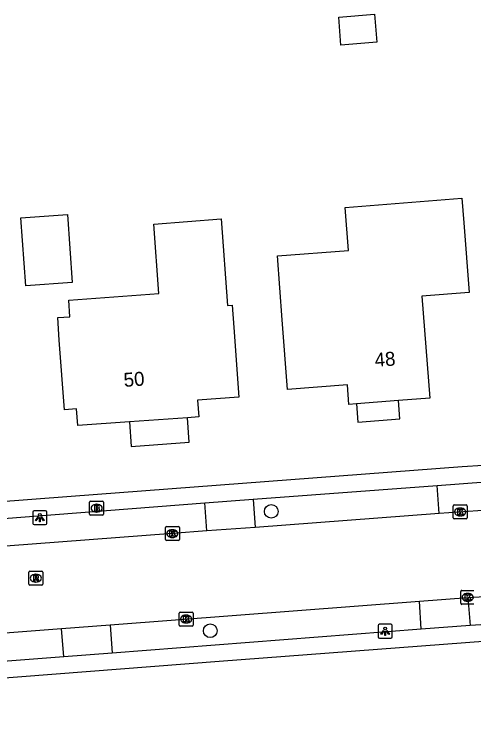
# Model space of a CAD drawing. Extents: x 160457 to 162082, y 388340 to 389736.
# Drawn here: x 160701 to 160733.8, y 389409.4 to 389460.5 of the extents above; entities that cross this region are included whole.
import ezdxf

# ---------------------------------------------------------------- set-up
doc = ezdxf.new("R2010")
doc.units = 0
for name, color, linetype in [('IMGEO_Boom', 7, 'Continuous'), ('IMGEO_Brandkraan', 7, 'Continuous'), ('IMGEO_Kolk', 7, 'Continuous'), ('IMGEO_Lichtpunt', 7, 'Continuous'), ('IMGEO_Pand', 7, 'Continuous'), ('IMGEO_Pand_nummerreeks', 7, 'Continuous'), ('IMGEO_Pand_overbouw', 7, 'Continuous'), ('IMGEO_Rijbaan_lokaal_gesloten', 7, 'Continuous'), ('IMGEO_Rioolput', 7, 'Continuous'), ('IMGEO_Voetpad_open', 7, 'Continuous')]:
    doc.layers.add(name, color=color, linetype=linetype)

msp = doc.modelspace()

# ---------------------------------------------------------------- linework, layer by layer
at = {"layer": 'IMGEO_Boom'}
for centre in [(160719.325, 389424.965), (160714.96, 389416.419)]:
    msp.add_circle(centre, 0.489, dxfattribs=at)
at = {"layer": 'IMGEO_Brandkraan'}
for p, q in [((160706.342, 389424.766), (160706.342, 389425.618)), ((160706.417, 389425.692), (160707.269, 389425.692)), ((160707.343, 389425.618), (160707.343, 389424.766)), ((160706.83, 389425.472), (160706.855, 389425.472)), ((160707.269, 389424.692), (160706.417, 389424.692)), ((160706.853, 389424.912), (160706.828, 389424.912))]:
    msp.add_line(p, q, dxfattribs=at)
for points in [[(160706.342, 389424.766), (160706.342, 389425.618)], [(160706.417, 389425.692), (160707.269, 389425.692)], [(160707.343, 389425.618), (160707.343, 389424.766)], [(160706.69, 389425.392), (160706.69, 389424.992), (160706.903, 389424.992)], [(160706.921, 389425.392), (160706.69, 389425.392)], [(160706.869, 389425.311), (160706.815, 389425.311), (160706.815, 389425.235)], [(160706.815, 389425.235), (160706.868, 389425.235)], [(160706.877, 389425.159), (160706.815, 389425.159), (160706.815, 389425.078)], [(160706.815, 389425.078), (160706.877, 389425.078)], [(160707.269, 389424.692), (160706.417, 389424.692)]]:
    msp.add_lwpolyline(points, dxfattribs=at)
for centre, radius, start, end in [((160706.419, 389425.616), 0.0765, 91.552, 178.448), ((160706.419, 389425.616), 0.0765, 91.552, 178.448), ((160707.267, 389425.616), 0.0765, 1.552, 88.448), ((160707.267, 389425.616), 0.0765, 1.552, 88.448), ((160706.87, 389425.273), 0.0379, 267.8285, 90.9355), ((160706.878, 389425.118), 0.0404, 269.8759, 90.5077), ((160706.925, 389425.247), 0.145, 59.4692, 91.5367), ((160706.95, 389425.294), 0.0922, 285.5137, 58.1501), ((160706.955, 389425.102), 0.105, 301.3115, 78.989), ((160706.419, 389424.768), 0.0765, 181.552, 268.448), ((160706.419, 389424.768), 0.0765, 181.552, 268.448), ((160706.909, 389425.243), 0.251, 268.6676, 293.5347), ((160707.267, 389424.768), 0.0765, 271.552, 358.448), ((160707.267, 389424.768), 0.0765, 271.552, 358.448)]:
    msp.add_arc(centre, radius, start, end, dxfattribs=at)
for centre, major_axis, ratio, start_param, end_param in [((160706.829, 389425.192), (-0.387, 0.002), 0.722429, 4.712389, 7.853982), ((160706.854, 389425.192), (-0.39, 0.002), 0.717154, 1.570796, 4.712389)]:
    msp.add_ellipse(centre, major_axis=major_axis, ratio=ratio, start_param=start_param, end_param=end_param, dxfattribs=at)
at = {"layer": 'IMGEO_Kolk'}
for p, q in [((160732.328, 389424.495), (160732.328, 389425.347)), ((160732.403, 389425.421), (160733.255, 389425.421)), ((160732.816, 389425.201), (160732.841, 389425.201)), ((160733.329, 389425.347), (160733.329, 389424.495)), ((160732.839, 389424.641), (160732.814, 389424.641)), ((160733.255, 389424.421), (160732.403, 389424.421)), ((160711.756, 389422.947), (160711.756, 389423.799)), ((160711.831, 389423.873), (160712.683, 389423.873)), ((160712.244, 389423.653), (160712.269, 389423.653)), ((160712.757, 389423.799), (160712.757, 389422.947)), ((160712.267, 389423.093), (160712.242, 389423.093)), ((160712.683, 389422.873), (160711.831, 389422.873)), ((160732.866, 389418.386), (160732.866, 389419.238)), ((160732.941, 389419.312), (160733.793, 389419.312)), ((160733.354, 389419.092), (160733.379, 389419.092)), ((160733.377, 389418.532), (160733.352, 389418.532)), ((160733.793, 389418.312), (160732.941, 389418.312)), ((160712.741, 389416.832), (160712.741, 389417.684)), ((160712.816, 389417.758), (160713.668, 389417.758)), ((160713.229, 389417.538), (160713.254, 389417.538)), ((160713.742, 389417.684), (160713.742, 389416.832)), ((160713.252, 389416.978), (160713.227, 389416.978)), ((160713.668, 389416.758), (160712.816, 389416.758))]:
    msp.add_line(p, q, dxfattribs=at)
for points in [[(160732.328, 389424.495), (160732.328, 389425.347)], [(160732.403, 389425.421), (160733.255, 389425.421)], [(160732.649, 389425.121), (160732.772, 389425.121), (160732.772, 389424.97), (160732.902, 389425.121), (160733.066, 389425.121), (160732.92, 389424.97), (160733.073, 389424.721), (160732.921, 389424.721), (160732.836, 389424.885), (160732.772, 389424.818), (160732.772, 389424.721), (160732.649, 389424.721), (160732.649, 389425.121)], [(160733.329, 389425.347), (160733.329, 389424.495)], [(160733.255, 389424.421), (160732.403, 389424.421)], [(160711.756, 389422.947), (160711.756, 389423.799)], [(160711.831, 389423.873), (160712.683, 389423.873)], [(160712.077, 389423.573), (160712.2, 389423.573), (160712.2, 389423.422), (160712.33, 389423.573), (160712.494, 389423.573), (160712.348, 389423.422), (160712.501, 389423.173), (160712.349, 389423.173), (160712.264, 389423.337), (160712.2, 389423.27), (160712.2, 389423.173), (160712.077, 389423.173), (160712.077, 389423.573)], [(160712.757, 389423.799), (160712.757, 389422.947)], [(160712.683, 389422.873), (160711.831, 389422.873)], [(160732.866, 389418.386), (160732.866, 389419.238)], [(160732.941, 389419.312), (160733.793, 389419.312)], [(160733.187, 389419.012), (160733.31, 389419.012), (160733.31, 389418.861), (160733.44, 389419.012), (160733.604, 389419.012), (160733.458, 389418.861), (160733.611, 389418.612), (160733.459, 389418.612), (160733.374, 389418.776), (160733.31, 389418.709), (160733.31, 389418.612), (160733.187, 389418.612), (160733.187, 389419.012)], [(160733.793, 389418.312), (160732.941, 389418.312)], [(160712.741, 389416.832), (160712.741, 389417.684)], [(160712.816, 389417.758), (160713.668, 389417.758)], [(160713.062, 389417.458), (160713.185, 389417.458), (160713.185, 389417.307), (160713.315, 389417.458), (160713.479, 389417.458), (160713.333, 389417.307), (160713.486, 389417.058), (160713.334, 389417.058), (160713.249, 389417.222), (160713.185, 389417.155), (160713.185, 389417.058), (160713.062, 389417.058), (160713.062, 389417.458)], [(160713.742, 389417.684), (160713.742, 389416.832)], [(160713.668, 389416.758), (160712.816, 389416.758)]]:
    msp.add_lwpolyline(points, dxfattribs=at)
for centre, start, end in [((160732.405, 389425.345), 91.552, 178.448), ((160732.405, 389425.345), 91.552, 178.448), ((160733.253, 389425.345), 1.552, 88.448), ((160733.253, 389425.345), 1.552, 88.448), ((160732.405, 389424.497), 181.552, 268.448), ((160732.405, 389424.497), 181.552, 268.448), ((160733.253, 389424.497), 271.552, 358.448), ((160733.253, 389424.497), 271.552, 358.448), ((160711.833, 389423.797), 91.552, 178.448), ((160711.833, 389423.797), 91.552, 178.448), ((160712.681, 389423.797), 1.552, 88.448), ((160712.681, 389423.797), 1.552, 88.448), ((160711.833, 389422.949), 181.552, 268.448), ((160711.833, 389422.949), 181.552, 268.448), ((160712.681, 389422.949), 271.552, 358.448), ((160712.681, 389422.949), 271.552, 358.448), ((160732.943, 389419.236), 91.552, 178.448), ((160732.943, 389419.236), 91.552, 178.448), ((160732.943, 389418.388), 181.552, 268.448), ((160732.943, 389418.388), 181.552, 268.448), ((160712.818, 389417.682), 91.552, 178.448), ((160712.818, 389417.682), 91.552, 178.448), ((160713.666, 389417.682), 1.552, 88.448), ((160713.666, 389417.682), 1.552, 88.448), ((160712.818, 389416.834), 181.552, 268.448), ((160712.818, 389416.834), 181.552, 268.448), ((160713.666, 389416.834), 271.552, 358.448), ((160713.666, 389416.834), 271.552, 358.448)]:
    msp.add_arc(centre, 0.0765, start, end, dxfattribs=at)
for centre, major_axis, ratio, start_param, end_param in [((160732.815, 389424.921), (-0.387, 0.002), 0.722429, 4.712389, 7.853982), ((160732.84, 389424.921), (-0.39, 0.002), 0.717154, 1.570796, 4.712389), ((160712.243, 389423.373), (-0.387, 0.002), 0.722429, 4.712389, 7.853982), ((160712.268, 389423.373), (-0.39, 0.002), 0.717154, 1.570796, 4.712389), ((160733.353, 389418.812), (-0.387, 0.002), 0.722429, 4.712389, 7.853982), ((160733.378, 389418.812), (-0.39, 0.002), 0.717154, 1.570796, 4.712389), ((160713.228, 389417.258), (-0.387, 0.002), 0.722429, 4.712389, 7.853982), ((160713.253, 389417.258), (-0.39, 0.002), 0.717154, 1.570796, 4.712389)]:
    msp.add_ellipse(centre, major_axis=major_axis, ratio=ratio, start_param=start_param, end_param=end_param, dxfattribs=at)
at = {"layer": 'IMGEO_Lichtpunt'}
for p, q in [((160702.284, 389424.914), (160702.284, 389424.107)), ((160702.284, 389424.914), (160702.284, 389424.107)), ((160703.186, 389425.009), (160702.378, 389425.009)), ((160703.186, 389425.009), (160702.378, 389425.009)), ((160703.28, 389424.107), (160703.28, 389424.914)), ((160703.28, 389424.107), (160703.28, 389424.914)), ((160702.378, 389424.013), (160703.186, 389424.013)), ((160702.378, 389424.013), (160703.186, 389424.013)), ((160727.869, 389416.881), (160727.061, 389416.881)), ((160727.869, 389416.881), (160727.061, 389416.881)), ((160726.967, 389416.786), (160726.967, 389415.979)), ((160726.967, 389416.786), (160726.967, 389415.979)), ((160727.963, 389415.979), (160727.963, 389416.786)), ((160727.963, 389415.979), (160727.963, 389416.786)), ((160727.061, 389415.885), (160727.869, 389415.885)), ((160727.061, 389415.885), (160727.869, 389415.885))]:
    msp.add_line(p, q, dxfattribs=at)
for points in [[(160702.658, 389424.578), (160702.697, 389424.55), (160702.509, 389424.288), (160702.471, 389424.315), (160702.658, 389424.578)], [(160702.87, 389424.55), (160702.908, 389424.577), (160703.095, 389424.315), (160703.056, 389424.287), (160702.87, 389424.55)], [(160702.76, 389424.53), (160702.807, 389424.53), (160702.807, 389424.208), (160702.76, 389424.208), (160702.76, 389424.53)], [(160727.341, 389416.45), (160727.38, 389416.422), (160727.192, 389416.16), (160727.154, 389416.187), (160727.341, 389416.45)], [(160727.443, 389416.402), (160727.49, 389416.402), (160727.49, 389416.08), (160727.443, 389416.08), (160727.443, 389416.402)], [(160727.553, 389416.422), (160727.591, 389416.449), (160727.778, 389416.187), (160727.739, 389416.159), (160727.553, 389416.422)]]:
    msp.add_lwpolyline(points, dxfattribs=at)
for centre in [(160702.783, 389424.712), (160727.466, 389416.584)]:
    msp.add_circle(centre, 0.0994, dxfattribs=at)
for centre, start, end in [((160702.378, 389424.914), 90, 180), ((160702.378, 389424.914), 90, 180), ((160703.186, 389424.914), 0, 90), ((160703.186, 389424.914), 0, 90), ((160702.378, 389424.107), 180, 270), ((160702.378, 389424.107), 180, 270), ((160703.186, 389424.107), 270, 0), ((160703.186, 389424.107), 270, 360), ((160727.061, 389416.786), 90, 180), ((160727.061, 389416.786), 90, 180), ((160727.869, 389416.786), 0, 90), ((160727.869, 389416.786), 0, 90), ((160727.061, 389415.979), 180, 270), ((160727.061, 389415.979), 180, 270), ((160727.869, 389415.979), 270, 0), ((160727.869, 389415.979), 270, 360)]:
    msp.add_arc(centre, 0.0946, start, end, dxfattribs=at)
at = {"layer": 'IMGEO_Pand'}
for points in [[(160724.15, 389460.33), (160726.703, 389460.531), (160726.862, 389458.527), (160724.308, 389458.325), (160724.15, 389460.33)], [(160724.601, 389446.714), (160732.954, 389447.374), (160733.092, 389445.607), (160733.48, 389440.622), (160730.084, 389440.358), (160730.652, 389433.068), (160728.425, 389432.895), (160725.411, 389432.66), (160724.879, 389432.619), (160724.773, 389434.016), (160720.491, 389433.692), (160720.113, 389438.678), (160719.766, 389443.252), (160724.835, 389443.637), (160724.601, 389446.714)], [(160701.428, 389445.957), (160704.753, 389446.198), (160705.105, 389441.335), (160701.78, 389441.094), (160701.428, 389445.957)], [(160704.848, 389440.083), (160711.281, 389440.549), (160710.921, 389445.518), (160715.744, 389445.889), (160716.194, 389439.698), (160716.523, 389439.722), (160716.644, 389438.124), (160717.018, 389433.138), (160714.051, 389432.925), (160714.138, 389431.72), (160713.331, 389431.662), (160709.187, 389431.366), (160705.489, 389431.101), (160705.402, 389432.296), (160704.536, 389432.233), (160704.176, 389437.22), (160704.059, 389438.825), (160704.935, 389438.888), (160704.848, 389440.083)]]:
    msp.add_lwpolyline(points, dxfattribs=at)
at = {"layer": 'IMGEO_Pand_overbouw'}
for points in [[(160728.425, 389432.895), (160725.411, 389432.66), (160725.523, 389431.347), (160728.515, 389431.578)], [(160713.331, 389431.662), (160709.187, 389431.366), (160709.316, 389429.602), (160713.459, 389429.904)]]:
    msp.add_lwpolyline(points, close=True, dxfattribs=at)
at = {"layer": 'IMGEO_Rijbaan_lokaal_gesloten'}
for points in [[(160734.791, 389425.06), (160731.324, 389424.818)], [(160731.324, 389424.818), (160718.177, 389423.82)], [(160714.709, 389423.564), (160712.256, 389423.373), (160700.354, 389422.463)], [(160718.177, 389423.82), (160714.709, 389423.564)], [(160733.368, 389418.811), (160737.42, 389419.029)], [(160707.813, 389416.838), (160729.927, 389418.544)], [(160729.927, 389418.544), (160733.368, 389418.811)], [(160696.598, 389415.983), (160704.341, 389416.573)], [(160704.341, 389416.573), (160707.813, 389416.838)]]:
    msp.add_lwpolyline(points, dxfattribs=at)
at = {"layer": 'IMGEO_Rioolput'}
for p, q in [((160701.996, 389419.758), (160701.996, 389420.61)), ((160702.071, 389420.684), (160702.923, 389420.684)), ((160702.484, 389420.464), (160702.509, 389420.464)), ((160702.997, 389420.61), (160702.997, 389419.758)), ((160702.923, 389419.684), (160702.071, 389419.684)), ((160702.507, 389419.904), (160702.482, 389419.904))]:
    msp.add_line(p, q, dxfattribs=at)
for points in [[(160701.996, 389419.758), (160701.996, 389420.61)], [(160702.071, 389420.684), (160702.923, 389420.684)], [(160702.997, 389420.61), (160702.997, 389419.758)], [(160702.585, 389420.382), (160702.333, 389420.384), (160702.333, 389419.984)], [(160702.333, 389419.984), (160702.457, 389419.984), (160702.457, 389420.146), (160702.468, 389420.146)], [(160702.511, 389420.303), (160702.457, 389420.303), (160702.457, 389420.222)], [(160702.457, 389420.222), (160702.509, 389420.222)], [(160702.515, 389420.117), (160702.586, 389419.984), (160702.726, 389419.984), (160702.661, 389420.11)], [(160702.923, 389419.684), (160702.071, 389419.684)]]:
    msp.add_lwpolyline(points, dxfattribs=at)
for centre, radius, start, end in [((160702.073, 389420.608), 0.0765, 91.552, 178.448), ((160702.073, 389420.608), 0.0765, 91.552, 178.448), ((160702.921, 389420.608), 0.0765, 1.552, 88.448), ((160702.921, 389420.608), 0.0765, 1.552, 88.448), ((160702.467, 389420.093), 0.0533, 26.0293, 88.6989), ((160702.493, 389420.411), 0.19, 274.7715, 282.9687), ((160702.517, 389420.207), 0.0964, 77.0061, 93.1865), ((160702.531, 389420.264), 0.0378, 276.6634, 79.6772), ((160702.584, 389420.272), 0.109, 350.3612, 89.416), ((160702.582, 389420.272), 0.112, 277.5842, 350.9817), ((160702.566, 389420.057), 0.108, 29.5134, 73.7905), ((160702.073, 389419.76), 0.0765, 181.552, 268.448), ((160702.073, 389419.76), 0.0765, 181.552, 268.448), ((160702.921, 389419.76), 0.0765, 271.552, 358.448), ((160702.921, 389419.76), 0.0765, 271.552, 358.448)]:
    msp.add_arc(centre, radius, start, end, dxfattribs=at)
for centre, major_axis, ratio, start_param, end_param in [((160702.483, 389420.184), (-0.387, 0.002), 0.722429, 4.712389, 7.853982), ((160702.508, 389420.184), (-0.39, 0.002), 0.717154, 1.570796, 4.712389)]:
    msp.add_ellipse(centre, major_axis=major_axis, ratio=ratio, start_param=start_param, end_param=end_param, dxfattribs=at)
at = {"layer": 'IMGEO_Voetpad_open'}
for points in [[(160649.061, 389421.788), (160652.214, 389422.028), (160705.021, 389426.04), (160732.964, 389428.176), (160734.478, 389428.273)], [(160718.022, 389425.83), (160731.171, 389426.819)], [(160731.171, 389426.819), (160734.645, 389427.067)], [(160731.324, 389424.818), (160731.171, 389426.819)], [(160700.218, 389424.456), (160714.569, 389425.567)], [(160714.569, 389425.567), (160718.022, 389425.83)], [(160714.709, 389423.564), (160714.569, 389425.567)], [(160718.022, 389425.83), (160718.177, 389423.82)], [(160730.046, 389416.542), (160729.927, 389418.544)], [(160733.368, 389418.811), (160733.533, 389416.788)], [(160736.231, 389416.965), (160733.533, 389416.788)], [(160704.49, 389414.559), (160704.341, 389416.573)], [(160707.813, 389416.838), (160707.958, 389414.824)], [(160730.046, 389416.542), (160707.958, 389414.824)], [(160733.533, 389416.788), (160730.046, 389416.542)], [(160736.302, 389415.764), (160734.791, 389415.668), (160715.597, 389414.214), (160677.867, 389411.277), (160653.141, 389409.456), (160652.549, 389409.412)], [(160704.49, 389414.559), (160696.742, 389413.954)], [(160707.958, 389414.824), (160704.49, 389414.559)]]:
    msp.add_lwpolyline(points, dxfattribs=at)

# ---------------------------------------------------------------- texts
at = {"layer": 'IMGEO_Pand_nummerreeks'}
for s, rotation, p in [('48', 4.4473, (160726.75, 389435.293)), ('50', 4.0936, (160708.812, 389433.866))]:
    msp.add_text(s, height=1, rotation=rotation, dxfattribs=at).set_placement(p)

doc.saveas('drawing.dxf')
